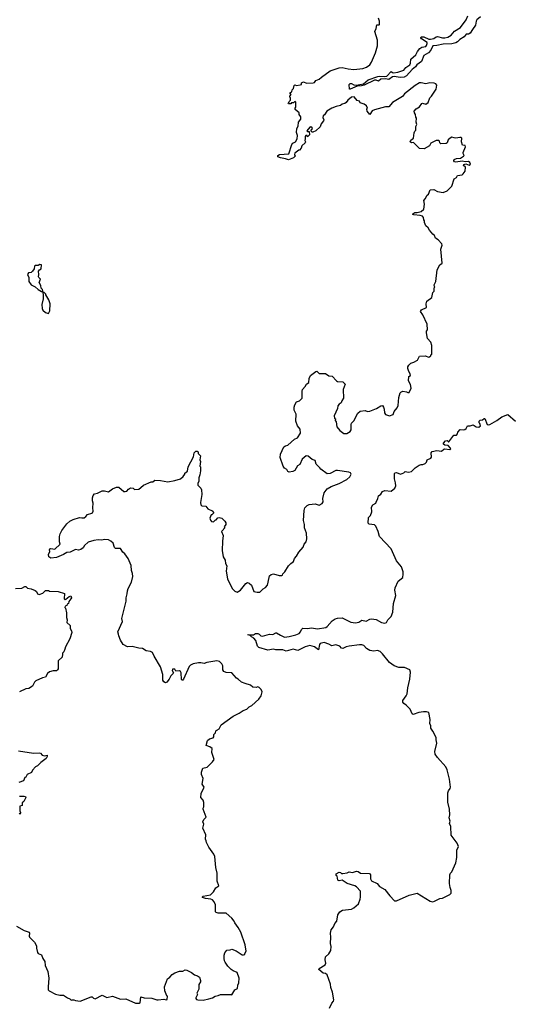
# Model space of a CAD drawing. Extents: x 2293878 to 2522763, y 823964 to 1006972.
# Tile 290 of 407: x 2404109 to 2410376, y 924512 to 936995. Entities that reach past the tile are written whole.
import ezdxf

# ---------------------------------------------------------------- set-up
doc = ezdxf.new("R2010")
doc.units = 0

msp = doc.modelspace()

# ---------------------------------------------------------------- linework, layer by layer
at = {"layer": '0CON20XD'}
for points in [[(2407728, 935485), (2407722, 935465), (2407730, 935445), (2407728, 935435), (2407685, 935398), (2407674, 935366), (2407655, 935340), (2407645, 935340), (2407595, 935305), (2407592, 935285), (2407601, 935265), (2407578, 935242), (2407515, 935220), (2407475, 935232), (2407412, 935242), (2407378, 935258), (2407379, 935275), (2407402, 935288), (2407520, 935295), (2407557, 935413), (2407571, 935429), (2407605, 935447), (2407624, 935485), (2407627, 935525), (2407618, 935565), (2407622, 935615), (2407636, 935645), (2407643, 935697), (2407670, 935735), (2407670, 935765), (2407650, 935795), (2407650, 935815), (2407600, 935855), (2407600, 935875), (2407610, 935885), (2407608, 935948), (2407595, 935960), (2407578, 935942), (2407555, 935940), (2407545, 935930), (2407515, 935930), (2407510, 935935), (2407520, 935945), (2407522, 935958), (2407540, 935975), (2407540, 936005), (2407530, 936015), (2407530, 936025), (2407550, 936045), (2407533, 936067), (2407558, 936082), (2407563, 936107), (2407580, 936125), (2407585, 936160), (2407595, 936168), (2407615, 936160), (2407665, 936168), (2407680, 936175), (2407680, 936195), (2407705, 936208), (2407745, 936192), (2407827, 936193), (2407845, 936200), (2407860, 936225), (2407905, 936243), (2407934, 936266), (2408043, 936345), (2408155, 936386), (2408195, 936389), (2408272, 936372), (2408345, 936364), (2408455, 936378), (2408505, 936394), (2408544, 936425), (2408566, 936455), (2408616, 936575), (2408643, 936665), (2408642, 936735), (2408608, 936845), (2408628, 936885), (2408635, 936930), (2408665, 936930), (2408668, 936935), (2408669, 936975), (2408654, 937015)], [(2409950, 937030), (2409903, 936995), (2409891, 936975), (2409886, 936924), (2409845, 936873), (2409817, 936823), (2409795, 936810), (2409765, 936812), (2409742, 936778), (2409686, 936745), (2409656, 936714), (2409635, 936700), (2409585, 936690), (2409475, 936686), (2409395, 936666), (2409345, 936662), (2409319, 936611), (2409288, 936575), (2409228, 936542), (2409199, 936465), (2409142, 936425), (2409123, 936397), (2409084, 936365), (2409012, 936285), (2408982, 936265), (2408931, 936261), (2408855, 936275), (2408831, 936269), (2408785, 936237), (2408745, 936246), (2408687, 936243), (2408655, 936216), (2408625, 936229), (2408605, 936229), (2408473, 936165), (2408441, 936155), (2408385, 936153), (2408295, 936115), (2408286, 936116), (2408285, 936175), (2408295, 936188), (2408315, 936187), (2408345, 936170), (2408374, 936166), (2408465, 936181), (2408525, 936231), (2408645, 936276), (2408665, 936281), (2408735, 936275), (2408760, 936280), (2408815, 936340), (2408834, 936324), (2408845, 936323), (2408900, 936330), (2408975, 936356), (2409002, 936388), (2409053, 936425), (2409062, 936445), (2409064, 936496), (2409129, 936551), (2409148, 936592), (2409181, 936629), (2409205, 936649), (2409254, 936655), (2409265, 936668), (2409274, 936695), (2409271, 936705), (2409202, 936752), (2409193, 936765), (2409195, 936779), (2409228, 936778), (2409295, 936750), (2409315, 936748), (2409355, 936755), (2409385, 936778), (2409405, 936784), (2409465, 936767), (2409497, 936767), (2409532, 936775), (2409575, 936797), (2409619, 936851), (2409695, 936895), (2409765, 936993), (2409786, 937045)], [(2404931, 930329), (2404912, 930298), (2404882, 930278), (2404855, 930270), (2404815, 930277), (2404750, 930245), (2404705, 930241), (2404665, 930214), (2404575, 930176), (2404505, 930168), (2404478, 930185), (2404473, 930215), (2404492, 930255), (2404488, 930275), (2404492, 930288), (2404505, 930292), (2404555, 930282), (2404622, 930345), (2404613, 930375), (2404614, 930445), (2404621, 930475), (2404641, 930519), (2404705, 930602), (2404745, 930638), (2404785, 930660), (2404866, 930684), (2404895, 930679), (2404925, 930682), (2404948, 930695), (2404967, 930723), (2405022, 930738), (2405031, 930745), (2405040, 930765), (2405036, 930805), (2405040, 930865), (2405030, 930895), (2405030, 930935), (2405038, 930965), (2405056, 930984), (2405096, 930994), (2405155, 931021), (2405185, 931021), (2405235, 931008), (2405285, 931048), (2405335, 931068), (2405365, 931070), (2405430, 931015), (2405445, 931012), (2405465, 931020), (2405487, 931043), (2405515, 931059), (2405545, 931057), (2405565, 931038), (2405620, 931045), (2405646, 931064), (2405676, 931094), (2405774, 931136), (2405795, 931138), (2405821, 931159), (2405895, 931154), (2405985, 931138), (2406075, 931152), (2406145, 931176), (2406180, 931205), (2406202, 931235), (2406202, 931245), (2406235, 931270), (2406242, 931325), (2406310, 931455), (2406320, 931505), (2406340, 931525), (2406357, 931527), (2406370, 931515), (2406370, 931495), (2406400, 931465), (2406390, 931415), (2406398, 931395), (2406390, 931335), (2406398, 931325), (2406402, 931275), (2406392, 931225), (2406377, 931185), (2406378, 931145), (2406367, 931115), (2406367, 931095), (2406404, 931055), (2406413, 931035), (2406418, 930975), (2406400, 930875), (2406403, 930845), (2406415, 930833), (2406467, 930827), (2406492, 930795), (2406547, 930767), (2406570, 930745), (2406545, 930720), (2406535, 930720), (2406518, 930675), (2406525, 930650), (2406540, 930635), (2406565, 930630), (2406585, 930650), (2406600, 930655), (2406621, 930679), (2406635, 930683), (2406670, 930675), (2406709, 930639), (2406722, 930615), (2406722, 930595), (2406700, 930565), (2406708, 930552), (2406673, 930517), (2406668, 930505), (2406687, 930455), (2406677, 930383), (2406673, 930267), (2406688, 930185), (2406712, 930142), (2406715, 930100), (2406733, 930073), (2406724, 930005), (2406740, 929905), (2406800, 929785), (2406835, 929750), (2406863, 929737), (2406907, 929763), (2406975, 929849), (2406995, 929859), (2407015, 929853), (2407048, 929828), (2407077, 929747), (2407117, 929737), (2407151, 929739), (2407195, 929780), (2407225, 929796), (2407249, 929825), (2407269, 929925), (2407276, 929944), (2407295, 929960), (2407325, 929972), (2407395, 929948), (2407432, 929948), (2407440, 929955), (2407445, 929970), (2407468, 929995), (2407515, 930070), (2407545, 930102), (2407580, 930125), (2407592, 930165), (2407617, 930193), (2407648, 930245), (2407702, 930308), (2407712, 930345), (2407738, 930375), (2407748, 930415), (2407743, 930485), (2407716, 930555), (2407716, 930595), (2407706, 930645), (2407712, 930775), (2407723, 930807), (2407750, 930835), (2407775, 930848), (2407855, 930856), (2407905, 930842), (2407940, 930860), (2407956, 930884), (2407951, 930925), (2407966, 930995), (2408003, 931047), (2408055, 931076), (2408156, 931114), (2408255, 931164), (2408292, 931198), (2408309, 931235), (2408300, 931250), (2408280, 931260), (2408135, 931282), (2408115, 931280), (2408045, 931244), (2408005, 931239), (2407923, 931295), (2407912, 931315), (2407865, 931360), (2407853, 931405), (2407815, 931420), (2407765, 931463), (2407740, 931465), (2407690, 931425), (2407660, 931355), (2407631, 931339), (2407595, 931282), (2407572, 931268), (2407525, 931258), (2407505, 931268), (2407493, 931293), (2407465, 931310), (2407447, 931335), (2407410, 931445), (2407414, 931485), (2407458, 931582), (2407475, 931594), (2407507, 931603), (2407593, 931677), (2407630, 931695), (2407666, 931755), (2407663, 931805), (2407628, 931845), (2407606, 931905), (2407614, 931995), (2407588, 932045), (2407586, 932085), (2407595, 932112), (2407615, 932150), (2407656, 932164), (2407690, 932195), (2407687, 932285), (2407693, 932305), (2407727, 932345), (2407742, 932375), (2407772, 932395), (2407778, 932445), (2407792, 932485), (2407860, 932535), (2407875, 932538), (2407905, 932508), (2407985, 932508), (2408025, 932482), (2408067, 932477), (2408125, 932418), (2408135, 932410), (2408205, 932402), (2408232, 932375), (2408206, 932305), (2408210, 932195), (2408192, 932165), (2408184, 932136), (2408158, 932122), (2408142, 932098), (2408136, 932064), (2408093, 931975), (2408100, 931945), (2408110, 931935), (2408108, 931915), (2408117, 931895), (2408128, 931835), (2408167, 931787), (2408215, 931750), (2408255, 931750), (2408297, 931775), (2408309, 931795), (2408309, 931865), (2408315, 931878), (2408348, 931912), (2408358, 931945), (2408392, 932008), (2408425, 932031), (2408485, 932042), (2408515, 932029), (2408546, 932034), (2408632, 932068), (2408685, 932099), (2408705, 932102), (2408720, 932085), (2408728, 932058), (2408731, 932011), (2408745, 931990), (2408795, 931972), (2408841, 931989), (2408854, 932026), (2408894, 932076), (2408906, 932104), (2408914, 932205), (2408929, 932265), (2408938, 932275), (2408965, 932284), (2409012, 932278), (2409028, 932268), (2409045, 932270), (2409069, 932325), (2409060, 932370), (2409037, 932415), (2409038, 932472), (2409060, 932485), (2409058, 932505), (2409040, 932535), (2409028, 932575), (2409028, 932595), (2409038, 932615), (2409065, 932642), (2409105, 932653), (2409150, 932680), (2409175, 932730), (2409245, 932732), (2409295, 932718), (2409320, 932735), (2409320, 932745), (2409330, 932755), (2409332, 932865), (2409318, 932905), (2409278, 932955), (2409263, 933027), (2409262, 933045), (2409278, 933065), (2409272, 933135), (2409218, 933255), (2409188, 933295), (2409200, 933315), (2409262, 933345), (2409260, 933395), (2409270, 933425), (2409330, 933475), (2409343, 933537), (2409360, 933555), (2409360, 933595), (2409370, 933605), (2409363, 933613), (2409360, 933635), (2409382, 933678), (2409398, 933825), (2409434, 933886), (2409462, 933908), (2409447, 934085), (2409463, 934135), (2409458, 934155), (2409410, 934205), (2409378, 934225), (2409365, 934258), (2409342, 934275), (2409302, 934325), (2409286, 934356), (2409255, 934380), (2409238, 934425), (2409237, 934447), (2409228, 934458), (2409227, 934487), (2409213, 934503), (2409183, 934513), (2409105, 934520), (2409090, 934525), (2409090, 934535), (2409115, 934550), (2409145, 934549), (2409196, 934564), (2409232, 934595), (2409240, 934655), (2409228, 934705), (2409248, 934725), (2409271, 934769), (2409290, 934785), (2409312, 934838), (2409355, 934842), (2409405, 934817), (2409475, 934804), (2409525, 934826), (2409584, 934885), (2409615, 934977), (2409642, 934995), (2409655, 935018), (2409715, 935030), (2409729, 935041), (2409752, 935075), (2409758, 935125), (2409733, 935145), (2409735, 935158), (2409763, 935167), (2409805, 935150), (2409820, 935165), (2409812, 935185), (2409795, 935196), (2409755, 935192), (2409715, 935202), (2409635, 935189), (2409618, 935195), (2409610, 935205), (2409612, 935218), (2409622, 935228), (2409645, 935237), (2409695, 935240), (2409733, 935265), (2409740, 935275), (2409728, 935298), (2409728, 935312), (2409758, 935385), (2409755, 935400), (2409722, 935405), (2409709, 935445), (2409712, 935492), (2409705, 935500), (2409685, 935503), (2409635, 935494), (2409616, 935496), (2409585, 935504), (2409563, 935495), (2409538, 935472), (2409526, 935434), (2409515, 935426), (2409445, 935423), (2409432, 935435), (2409430, 935455), (2409415, 935462), (2409385, 935462), (2409319, 935431), (2409300, 935395), (2409235, 935358), (2409173, 935363), (2409105, 935432), (2409095, 935438), (2409075, 935433), (2409058, 935445), (2409065, 935468), (2409099, 935495), (2409108, 935562), (2409115, 935580), (2409130, 935595), (2409128, 935642), (2409140, 935665), (2409132, 935695), (2409138, 935745), (2409128, 935758), (2409123, 935795), (2409111, 935815), (2409109, 935835), (2409134, 935866), (2409175, 935892), (2409206, 935934), (2409215, 935936), (2409255, 935923), (2409283, 935945), (2409306, 936004), (2409326, 936024), (2409386, 936114), (2409394, 936165), (2409384, 936184), (2409362, 936192), (2409306, 936194), (2409255, 936183), (2409195, 936196), (2409175, 936194), (2409121, 936159), (2408987, 936055), (2408959, 936021), (2408831, 935945), (2408785, 935889), (2408745, 935892), (2408605, 935852), (2408575, 935838), (2408545, 935794), (2408510, 935835), (2408508, 935862), (2408516, 935875), (2408504, 935904), (2408475, 935926), (2408425, 935943), (2408415, 935962), (2408385, 935970), (2408346, 936016), (2408315, 936012), (2408266, 935975), (2408246, 935944), (2408228, 935932), (2408195, 935924), (2408173, 935907), (2408117, 935895), (2408065, 935874), (2407999, 935835), (2407972, 935788), (2407954, 935775), (2407950, 935755), (2407962, 935725), (2407959, 935711), (2407930, 935675), (2407918, 935635), (2407860, 935585), (2407825, 935570), (2407815, 935570), (2407800, 935585), (2407818, 935615), (2407814, 935625), (2407798, 935635), (2407785, 935631), (2407748, 935585), (2407755, 935578), (2407778, 935578), (2407780, 935535), (2407755, 935510), (2407750, 935525), (2407735, 935528), (2407728, 935515), (2407728, 935485)], [(2404395, 933550), (2404400, 933555), (2404398, 933575), (2404383, 933593), (2404378, 933625), (2404357, 933665), (2404372, 933705), (2404350, 933725), (2404348, 933735), (2404352, 933765), (2404348, 933805), (2404360, 933825), (2404382, 933838), (2404387, 933887), (2404365, 933890), (2404345, 933880), (2404305, 933880), (2404295, 933870), (2404292, 933838), (2404272, 933805), (2404255, 933792), (2404220, 933785), (2404208, 933765), (2404223, 933725), (2404223, 933675), (2404255, 933633), (2404305, 933610), (2404345, 933573), (2404385, 933550), (2404395, 933550)], [(2404475, 933270), (2404492, 933305), (2404493, 933395), (2404478, 933445), (2404440, 933505), (2404440, 933515), (2404418, 933538), (2404405, 933540), (2404400, 933535), (2404408, 933508), (2404406, 933456), (2404390, 933385), (2404394, 933335), (2404404, 933314), (2404435, 933282), (2404475, 933270)], [(2408627, 930877), (2408648, 930925), (2408655, 930960), (2408685, 930982), (2408705, 931012), (2408735, 931028), (2408815, 931020), (2408864, 931056), (2408874, 931085), (2408872, 931125), (2408857, 931175), (2408859, 931241), (2408865, 931252), (2408885, 931253), (2408935, 931232), (2408975, 931250), (2408994, 931266), (2409035, 931260), (2409072, 931268), (2409120, 931315), (2409172, 931348), (2409195, 931357), (2409216, 931354), (2409245, 931368), (2409262, 931385), (2409272, 931415), (2409318, 931435), (2409329, 931451), (2409324, 931505), (2409335, 931520), (2409396, 931534), (2409455, 931523), (2409485, 931550), (2409497, 931553), (2409560, 931545), (2409570, 931555), (2409568, 931565), (2409538, 931598), (2409495, 931600), (2409480, 931615), (2409480, 931625), (2409505, 931658), (2409525, 931660), (2409542, 931642), (2409548, 931642), (2409612, 931728), (2409645, 931730), (2409658, 931745), (2409660, 931765), (2409692, 931798), (2409735, 931794), (2409750, 931800), (2409765, 931812), (2409784, 931846), (2409815, 931846), (2409855, 931857), (2409895, 931832), (2409925, 931828), (2409946, 931845), (2409940, 931875), (2409930, 931885), (2409932, 931905), (2409942, 931918), (2409975, 931922), (2409995, 931940), (2410005, 931940), (2410032, 931865), (2410045, 931860), (2410065, 931862), (2410155, 931914), (2410218, 931962), (2410295, 931990), (2410391, 931905)], [(2408034, 924465), (2408064, 924525), (2408086, 924554), (2408089, 924569), (2408072, 924665), (2408050, 924725), (2408049, 924769), (2408004, 924885), (2407985, 924902), (2407955, 924906), (2407900, 924955), (2407902, 924965), (2407981, 925015), (2407988, 925035), (2407981, 925075), (2407984, 925116), (2408025, 925154), (2408050, 925195), (2408056, 925245), (2408046, 925285), (2408053, 925365), (2408047, 925413), (2408056, 925455), (2408086, 925494), (2408103, 925537), (2408127, 925565), (2408140, 925645), (2408166, 925685), (2408198, 925705), (2408315, 925718), (2408345, 925735), (2408400, 925785), (2408424, 925845), (2408428, 925872), (2408426, 925946), (2408375, 926001), (2408355, 926014), (2408260, 926045), (2408195, 926088), (2408155, 926078), (2408142, 926085), (2408130, 926135), (2408120, 926145), (2408120, 926165), (2408157, 926187), (2408175, 926182), (2408185, 926172), (2408205, 926170), (2408259, 926181), (2408285, 926192), (2408325, 926182), (2408375, 926200), (2408396, 926196), (2408427, 926177), (2408540, 926170), (2408556, 926154), (2408553, 926105), (2408567, 926077), (2408640, 926045), (2408668, 926005), (2408735, 925968), (2408798, 925888), (2408860, 925825), (2408885, 925826), (2409043, 925897), (2409145, 925920), (2409309, 925819), (2409345, 925813), (2409365, 925818), (2409434, 925856), (2409465, 925858), (2409560, 925905), (2409575, 925920), (2409578, 925955), (2409564, 925994), (2409556, 926045), (2409559, 926155), (2409566, 926174), (2409586, 926194), (2409634, 926306), (2409648, 926375), (2409649, 926465), (2409669, 926515), (2409653, 926555), (2409578, 926658), (2409570, 926765), (2409557, 926805), (2409565, 926835), (2409549, 926875), (2409559, 926915), (2409557, 926985), (2409532, 927075), (2409536, 927195), (2409541, 927219), (2409565, 927250), (2409569, 927265), (2409556, 927365), (2409525, 927485), (2409509, 927525), (2409402, 927642), (2409374, 927685), (2409371, 927719), (2409396, 927825), (2409386, 927865), (2409386, 927895), (2409344, 927975), (2409320, 928015), (2409317, 928045), (2409304, 928074), (2409312, 928125), (2409295, 928210), (2409265, 928220), (2409225, 928222), (2409165, 928211), (2409095, 928187), (2409082, 928195), (2409056, 928256), (2409006, 928306), (2408978, 928325), (2408962, 928345), (2408964, 928365), (2409007, 928423), (2409020, 928450), (2409026, 928525), (2409052, 928635), (2409062, 928722), (2409052, 928755), (2408984, 928784), (2408915, 928784), (2408855, 928802), (2408795, 928845), (2408708, 928955), (2408675, 928984), (2408643, 928997), (2408595, 928990), (2408545, 929000), (2408505, 929023), (2408470, 929060), (2408445, 929068), (2408415, 929070), (2408285, 929055), (2408245, 929045), (2408205, 929025), (2408188, 929028), (2408164, 929054), (2408115, 929068), (2408065, 929059), (2408025, 929080), (2407965, 929098), (2407917, 929085), (2407908, 929075), (2407895, 929007), (2407845, 929045), (2407785, 929061), (2407726, 929044), (2407635, 929000), (2407575, 929014), (2407485, 928988), (2407445, 929006), (2407355, 929008), (2407325, 929017), (2407255, 929003), (2407139, 929035), (2407122, 929055), (2407103, 929125), (2407076, 929156), (2407045, 929170), (2407028, 929188), (2406998, 929195), (2407005, 929202), (2407027, 929197), (2407072, 929198), (2407096, 929214), (2407125, 929214), (2407143, 929205), (2407166, 929186), (2407185, 929180), (2407275, 929203), (2407315, 929200), (2407355, 929224), (2407365, 929224), (2407412, 929192), (2407465, 929166), (2407525, 929174), (2407610, 929195), (2407651, 929215), (2407668, 929235), (2407678, 929265), (2407695, 929280), (2407755, 929276), (2407805, 929285), (2407882, 929272), (2407989, 929291), (2408005, 929302), (2408068, 929372), (2408105, 929398), (2408135, 929410), (2408195, 929411), (2408305, 929359), (2408365, 929350), (2408405, 929357), (2408445, 929382), (2408499, 929371), (2408544, 929396), (2408565, 929400), (2408625, 929390), (2408695, 929351), (2408735, 929346), (2408758, 929355), (2408772, 929385), (2408784, 929396), (2408815, 929429), (2408837, 929485), (2408847, 929593), (2408875, 929695), (2408862, 929765), (2408866, 929794), (2408906, 929875), (2408962, 929925), (2408970, 929965), (2408968, 929995), (2408945, 930058), (2408882, 930135), (2408817, 930285), (2408668, 930445), (2408652, 930505), (2408623, 930575), (2408605, 930593), (2408538, 930598), (2408523, 930613), (2408527, 930685), (2408555, 930708), (2408573, 930755), (2408568, 930815), (2408582, 930845), (2408620, 930865), (2408627, 930877)], [(2404070, 925505), (2404165, 925448), (2404228, 925425), (2404232, 925415), (2404227, 925375), (2404232, 925362), (2404295, 925302), (2404320, 925255), (2404320, 925225), (2404335, 925170), (2404345, 925158), (2404385, 925140), (2404402, 925095), (2404426, 925056), (2404432, 925005), (2404467, 924927), (2404480, 924845), (2404468, 924735), (2404470, 924695), (2404483, 924683), (2404563, 924643), (2404618, 924628), (2404665, 924628), (2404713, 924593), (2404745, 924580), (2404763, 924563), (2404775, 924570), (2404795, 924570), (2404815, 924560), (2404875, 924552), (2405015, 924608), (2405027, 924607), (2405042, 924592), (2405065, 924582), (2405155, 924630), (2405215, 924600), (2405284, 924616), (2405385, 924576), (2405455, 924583), (2405575, 924528), (2405625, 924528), (2405637, 924533), (2405645, 924608), (2405687, 924593), (2405785, 924590), (2405845, 924570), (2405865, 924568), (2405935, 924578), (2405965, 924568), (2405978, 924575), (2405980, 924615), (2405975, 924620), (2405948, 924685), (2405942, 924735), (2405982, 924835), (2406013, 924857), (2406041, 924889), (2406075, 924912), (2406135, 924932), (2406177, 924933), (2406205, 924948), (2406227, 924947), (2406286, 924916), (2406325, 924887), (2406360, 924875), (2406387, 924857), (2406402, 924815), (2406402, 924798), (2406380, 924765), (2406378, 924705), (2406352, 924655), (2406360, 924635), (2406340, 924595), (2406340, 924585), (2406350, 924575), (2406365, 924568), (2406435, 924567), (2406505, 924580), (2406554, 924596), (2406585, 924617), (2406625, 924623), (2406655, 924637), (2406785, 924638), (2406797, 924633), (2406834, 924696), (2406868, 924715), (2406874, 924756), (2406886, 924784), (2406892, 924845), (2406864, 924914), (2406812, 924935), (2406788, 924955), (2406747, 924997), (2406712, 925045), (2406704, 925064), (2406700, 925095), (2406700, 925135), (2406708, 925165), (2406735, 925200), (2406775, 925202), (2406795, 925210), (2406851, 925191), (2406928, 925138), (2406945, 925140), (2406960, 925145), (2406960, 925155), (2406978, 925185), (2406968, 925265), (2406910, 925425), (2406878, 925485), (2406834, 925544), (2406828, 925565), (2406796, 925606), (2406727, 925667), (2406625, 925668), (2406600, 925675), (2406590, 925685), (2406592, 925775), (2406573, 925813), (2406550, 925835), (2406530, 925845), (2406465, 925852), (2406424, 925865), (2406424, 925875), (2406435, 925882), (2406525, 925901), (2406565, 925940), (2406595, 925988), (2406632, 926015), (2406610, 926075), (2406610, 926175), (2406593, 926245), (2406582, 926385), (2406570, 926415), (2406504, 926504), (2406474, 926565), (2406472, 926585), (2406462, 926605), (2406469, 926659), (2406428, 926745), (2406442, 926795), (2406430, 926825), (2406444, 926856), (2406473, 926885), (2406432, 926985), (2406435, 927000), (2406442, 927015), (2406443, 927073), (2406432, 927102), (2406403, 927135), (2406408, 927185), (2406447, 927265), (2406423, 927305), (2406433, 927375), (2406414, 927424), (2406414, 927455), (2406430, 927505), (2406485, 927518), (2406551, 927585), (2406572, 927618), (2406544, 927705), (2406546, 927755), (2406518, 927778), (2406470, 927795), (2406490, 927855), (2406515, 927877), (2406559, 927891), (2406567, 927905), (2406567, 927935), (2406588, 927955), (2406595, 927980), (2406605, 927990), (2406636, 928004), (2406660, 928055), (2406814, 928166), (2406888, 928202), (2406942, 928238), (2406988, 928255), (2407015, 928282), (2407049, 928301), (2407139, 928381), (2407168, 928425), (2407180, 928475), (2407168, 928505), (2407145, 928528), (2407125, 928538), (2407105, 928530), (2407063, 928533), (2407035, 928558), (2406965, 928578), (2406920, 928595), (2406878, 928635), (2406855, 928648), (2406795, 928716), (2406725, 928719), (2406695, 928733), (2406681, 928755), (2406681, 928805), (2406670, 928830), (2406639, 928859), (2406605, 928866), (2406480, 928845), (2406445, 928832), (2406405, 928842), (2406375, 928842), (2406305, 928830), (2406275, 928812), (2406256, 928794), (2406186, 928634), (2406175, 928622), (2406165, 928622), (2406161, 928631), (2406154, 928714), (2406145, 928732), (2406135, 928740), (2406088, 928738), (2406075, 928760), (2406045, 928760), (2406042, 928745), (2406058, 928715), (2406052, 928705), (2406023, 928677), (2406003, 928635), (2405975, 928598), (2405955, 928588), (2405935, 928600), (2405923, 928623), (2405922, 928695), (2405895, 928792), (2405813, 928925), (2405793, 928973), (2405767, 928987), (2405713, 928993), (2405665, 929022), (2405618, 929028), (2405535, 929049), (2405475, 929043), (2405422, 929075), (2405385, 929130), (2405364, 929184), (2405363, 929205), (2405351, 929235), (2405410, 929365), (2405403, 929403), (2405456, 929625), (2405457, 929665), (2405470, 929715), (2405473, 929755), (2405482, 929785), (2405527, 929865), (2405543, 929935), (2405540, 929975), (2405524, 930014), (2405520, 930075), (2405484, 930164), (2405442, 930225), (2405414, 930245), (2405385, 930290), (2405322, 930292), (2405310, 930305), (2405295, 930357), (2405265, 930386), (2405235, 930401), (2405186, 930404), (2405145, 930396), (2405105, 930400), (2405047, 930393), (2404975, 930371), (2404931, 930329)], [(2404055, 929782), (2404135, 929788), (2404175, 929810), (2404185, 929810), (2404208, 929788), (2404255, 929778), (2404305, 929757), (2404320, 929745), (2404335, 929718), (2404355, 929710), (2404404, 929726), (2404435, 929760), (2404475, 929760), (2404485, 929750), (2404595, 929748), (2404675, 929720), (2404672, 929655), (2404683, 929643), (2404695, 929647), (2404735, 929681), (2404759, 929689), (2404764, 929665), (2404759, 929651), (2404732, 929618), (2404728, 929595), (2404712, 929585), (2404705, 929570), (2404685, 929560), (2404680, 929545), (2404690, 929535), (2404702, 929475), (2404700, 929415), (2404712, 929385), (2404708, 929355), (2404748, 929315), (2404748, 929275), (2404767, 929247), (2404770, 929225), (2404744, 929145), (2404688, 929045), (2404682, 929015), (2404667, 928983), (2404650, 928965), (2404652, 928952), (2404648, 928915), (2404598, 928865), (2404598, 928765), (2404590, 928755), (2404575, 928742), (2404535, 928742), (2404485, 928728), (2404462, 928705), (2404435, 928662), (2404398, 928652), (2404315, 928612), (2404298, 928595), (2404270, 928545), (2404225, 928516), (2404185, 928510), (2404107, 928473)], [(2404095, 927724), (2404285, 927698), (2404355, 927701), (2404372, 927695), (2404395, 927671), (2404425, 927663), (2404455, 927670), (2404457, 927655), (2404445, 927628), (2404375, 927580), (2404334, 927536), (2404308, 927525), (2404270, 927480), (2404257, 927453), (2404205, 927424), (2404188, 927392), (2404172, 927388), (2404158, 927345), (2404100, 927325)], [(2404105, 927152), (2404165, 927151), (2404182, 927145), (2404186, 927136), (2404160, 927085), (2404140, 927065), (2404140, 927035), (2404110, 927025), (2404110, 926965), (2404121, 926945), (2404115, 926922), (2404102, 926935)]]:
    msp.add_lwpolyline(points, dxfattribs=at)

doc.saveas('drawing.dxf')
